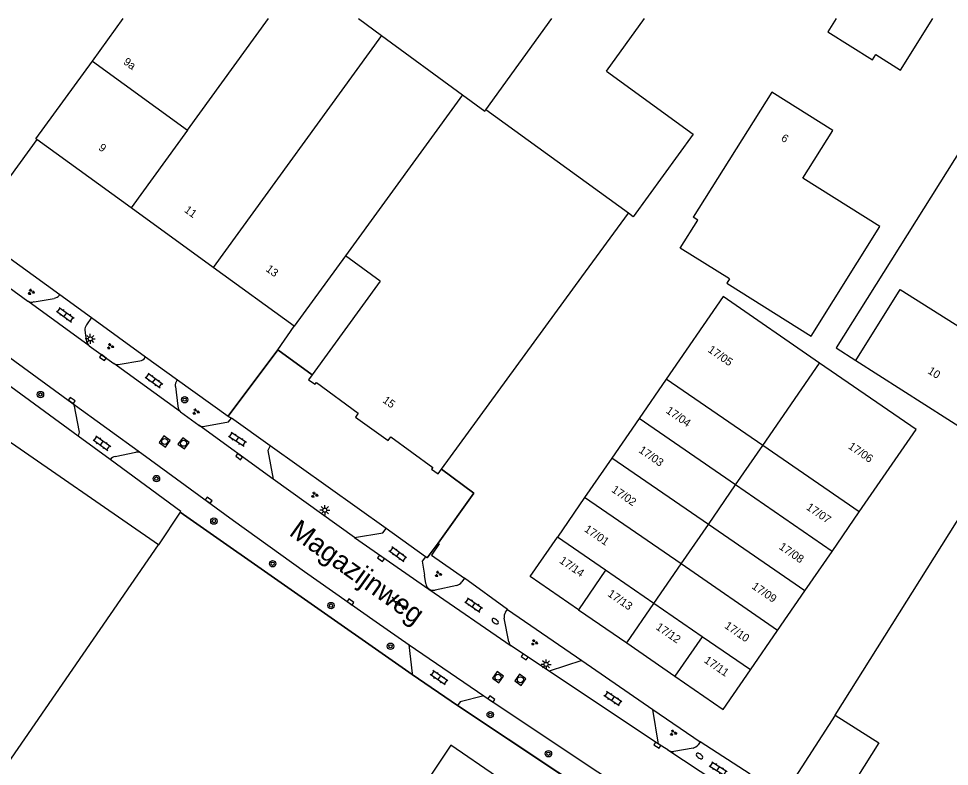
# Model space of a CAD drawing. Extents: x 136000 to 141000, y 400494 to 402006.
# Drawn here: x 139422.5 to 139538.8, y 401906.5 to 402000 of the extents above; entities that cross this region are included whole.
import ezdxf

# ---------------------------------------------------------------- set-up
doc = ezdxf.new("R2010")
doc.units = 0
for name, color, linetype in [('gg-afsc-hekwerk', 7, 'Continuous'), ('gg-afsc-muur', 7, 'Continuous'), ('gg-anno-huisnummerreeks BGT', 7, 'Continuous'), ('gg-anno-openbare ruimte label', 7, 'Continuous'), ('gg-bbg-gedigitaliseerde bebouwing', 7, 'Continuous'), ('gg-bbg-hoofdgebouw', 7, 'Continuous'), ('gg-bbg-tussenscheiding', 7, 'Continuous'), ('gg-knt-verharding', 7, 'Continuous'), ('gt-grn-groengrens', 7, 'Continuous'), ('gt-grn-weggrens', 7, 'Continuous'), ('gt-symb-boom', 7, 'Continuous'), ('gt-symb-brandkraan', 7, 'Continuous'), ('gt-symb-gesloten verharding', 7, 'Continuous'), ('gt-symb-groenvak', 7, 'Continuous'), ('gt-symb-klinker verharding', 7, 'Continuous'), ('gt-symb-kolk', 7, 'Continuous'), ('gt-symb-lichtmast', 7, 'Continuous'), ('gt-symb-rioolschacht', 7, 'Continuous')]:
    doc.layers.add(name, color=color, linetype=linetype)

# ---------------------------------------------------------------- blocks, each defined once
blk = doc.blocks.new('gt0-GRVAK')
at = {"layer": 'gt-symb-groenvak'}
for p, q in [((-0.11, 0.19), (-0.23, 0.24)), ((-0.18, 0.15), (0.09, 0.15)), ((-0.09, 0.21), (-0.16, 0.32)), ((-0.05, 0.21), (-0.05, 0.39)), ((0, 0.21), (0.06, 0.32)), ((0.02, 0.19), (0.13, 0.24)), ((0.26, -0.05), (0.2, 0.06)), ((0.3, -0.05), (0.3, 0.13)), ((0.35, -0.05), (0.41, 0.06)), ((-0.24, -0.23), (-0.36, -0.18)), ((-0.32, -0.26), (-0.05, -0.26)), ((-0.23, -0.21), (-0.29, -0.09)), ((-0.18, -0.2), (-0.18, -0.02)), ((-0.14, -0.21), (-0.07, -0.09)), ((-0.12, -0.23), (0, -0.18)), ((0.24, -0.07), (0.12, -0.02)), ((0.17, -0.11), (0.44, -0.11)), ((0.37, -0.07), (0.49, -0.02))]:
    blk.add_line(p, q, dxfattribs=at)
blk = doc.blocks.new('gt0-KL1')
at = {"layer": 'gt-symb-klinker verharding'}
for p, q in [((-1.15, 0.3), (1.15, 0.3)), ((-1, -0.3), (-1, 0.3)), ((-0.5, 0.3), (-0.5, 0.45)), ((0, -0.3), (0, 0.3)), ((0.5, 0.3), (0.5, 0.45)), ((1, -0.3), (1, 0.3)), ((-1.15, -0.3), (1.15, -0.3)), ((-0.5, -0.45), (-0.5, -0.3)), ((0.5, -0.45), (0.5, -0.3))]:
    blk.add_line(p, q, dxfattribs=at)
blk = doc.blocks.new('gt0-KOLK')
at = {"layer": 'gt-symb-kolk'}
blk.add_lwpolyline([(0, 0), (0.38, 0), (0.38, 0.4), (-0.38, 0.4), (-0.38, 0), (0, 0)], dxfattribs=at)
blk = doc.blocks.new('gt0-LMAST')
at = {"layer": 'gt-symb-lichtmast'}
for p, q in [((-0.18, 0.17), (-0.45, 0.44)), ((-0.01, 0.25), (-0.01, 0.62)), ((0.17, 0.17), (0.44, 0.44)), ((-0.26, 0), (-0.63, 0)), ((-0.18, -0.18), (-0.45, -0.45)), ((-0.01, -0.25), (-0.01, -0.63)), ((0.44, -0.45), (0.17, -0.18)), ((0.24, 0), (0.62, 0))]:
    blk.add_line(p, q, dxfattribs=at)
blk.add_circle((-0.01, 0), 0.25, dxfattribs=at)
blk = doc.blocks.new('gt0-RS')
at = {"layer": 'gt-symb-rioolschacht'}
blk.add_lwpolyline([(-0.5, -0.5), (0.5, -0.5), (0.5, 0.5), (-0.5, 0.5)], close=True, dxfattribs=at)
blk.add_circle((0, 0), 0.375, dxfattribs=at)
blk = doc.blocks.new('gt0-BOOM')
at = {"layer": 'gt-symb-boom'}
for radius in [0.4, 0.2]:
    blk.add_circle((0, 0), radius, dxfattribs=at)
blk = doc.blocks.new('gt0-BR')
at = {"layer": 'gt-symb-brandkraan'}
for centre, radius, start, end in [((-0.24, 0), 0.206, 107.5669, 252.4331), ((0.6, -2.66), 3, 106.892, 107.5669), ((0, -0.69), 0.938, 73.108, 106.892), ((-0.6, -2.66), 3, 72.4331, 73.108), ((0.24, 0), 0.206, 287.567, 72.4331), ((0.6, 2.66), 3, 252.4331, 253.108), ((0, 0.69), 0.938, 253.108, 286.8921), ((-0.6, 2.66), 3, 286.8921, 287.567)]:
    blk.add_arc(centre, radius, start, end, dxfattribs=at)
blk = doc.blocks.new('gt0-GESVH1')
at = {"layer": 'gt-symb-gesloten verharding'}
for p, q in [((-0.99, -0.26), (0.01, 0.24)), ((0.01, -0.26), (-0.99, 0.24)), ((0.01, 0.24), (1.01, -0.26)), ((1.01, 0.24), (0.01, -0.26))]:
    blk.add_line(p, q, dxfattribs=at)

msp = doc.modelspace()

# ---------------------------------------------------------------- linework, layer by layer
at = {"layer": 'gg-afsc-hekwerk'}
for p, q in [((139454.86, 401958.58), (139456.89, 401961.54)), ((139448.64, 401950.3), (139454.86, 401958.58)), ((139454.86, 401958.58), (139459.15, 401955.47)), ((139433.91, 401944.85), (139429.9, 401947.78)), ((139479.36, 401940.66), (139475.3, 401943.66)), ((139474.88, 401934.42), (139479.36, 401940.66)), ((139442.66, 401938.27), (139439.95, 401934.21)), ((139442.66, 401938.27), (139471.64, 401918)), ((139473.53, 401932.55), (139474.88, 401934.42)), ((139471.64, 401918), (139477.3, 401914.11)), ((139477.3, 401914.11), (139502.38, 401897.44))]:
    msp.add_line(p, q, dxfattribs=at)
for points in [[(139429.9, 401947.78), (139407.57, 401964.14), (139405.65, 401964.93), (139402.88, 401964.9), (139400.35, 401963.74), (139398.41, 401961.53), (139393.18, 401953.93)], [(139442.66, 401938.27), (139442.74, 401938.38), (139433.91, 401944.85)]]:
    msp.add_lwpolyline(points, dxfattribs=at)
at = {"layer": 'gg-afsc-muur'}
for points in [[(139424.72, 401984.88), (139416.57, 401973.66), (139399.43, 401986.09)], [(139459.15, 401955.47), (139454.86, 401958.58), (139448.64, 401950.3)], [(139475.3, 401943.66), (139479.36, 401940.66), (139474.88, 401934.42), (139473.53, 401932.55)], [(139499.32, 401893.46), (139499.49, 401893.34), (139502.38, 401897.44), (139477.3, 401914.11), (139471.64, 401918), (139442.66, 401938.27), (139439.95, 401934.21)], [(139524.49, 401912.9), (139519.52, 401905.16), (139518, 401902.79), (139523.34, 401899.46), (139536.58, 401891.24), (139542.14, 401893.24), (139544.97, 401894.36), (139547.17, 401895.47), (139549.15, 401896.9), (139551.06, 401898.63), (139551.58, 401899.21), (139551.73, 401899.37), (139552.13, 401899.98), (139553.27, 401901.68), (139556.6, 401906.92), (139563.28, 401917.46), (139566.32, 401922.25), (139571.01, 401929.64), (139566.58, 401932.29)]]:
    msp.add_lwpolyline(points, dxfattribs=at)
at = {"layer": 'gg-bbg-gedigitaliseerde bebouwing'}
for p, q in [((139547.68, 401995.57), (139524.62, 401958.81)), ((139524.62, 401958.81), (139527.08, 401957.24)), ((139527.08, 401957.24), (139542.58, 401947.35))]:
    msp.add_line(p, q, dxfattribs=at)
for points in [[(139524.61, 402000), (139523.59, 401998.36), (139529.17, 401994.85), (139529.58, 401995.5)], [(139529.58, 401995.5), (139532.67, 401993.56), (139536.72, 402000)], [(139520.47, 401980.03), (139524.21, 401985.99), (139516.58, 401990.8), (139506.77, 401975.16)], [(139477.93, 401990.46), (139480.72, 401988.42), (139480.84, 401988.58)], [(139511.3, 401967.44), (139510.97, 401966.9), (139521.49, 401960.3), (139530.09, 401973.99), (139520.47, 401980.03)], [(139511.3, 401967.44), (139505.15, 401971.3), (139507.35, 401974.79), (139506.77, 401975.16)]]:
    msp.add_lwpolyline(points, dxfattribs=at)
at = {"layer": 'gg-bbg-hoofdgebouw'}
for p, q in [((139431.67, 401994.69), (139435.52, 402000)), ((139464.92, 402000), (139467.82, 401997.87)), ((139480.84, 401988.58), (139489.1, 402000)), ((139495.91, 401993.41), (139500.69, 402000)), ((139467.82, 401997.87), (139477.93, 401990.46)), ((139436.5, 401976.33), (139424.72, 401984.88)), ((139446.78, 401968.87), (139436.5, 401976.33)), ((139492.86, 401967.72), (139498.66, 401975.66)), ((139463.29, 401970.33), (139456.89, 401961.54)), ((139467.65, 401967.16), (139463.29, 401970.33)), ((139456.89, 401961.54), (139446.78, 401968.87)), ((139475.3, 401943.66), (139492.86, 401967.72)), ((139467.65, 401967.16), (139459.15, 401955.47)), ((139439.95, 401934.21), (139404.13, 401958.92)), ((139503.4, 401954.93), (139500, 401949.99)), ((139500, 401949.99), (139496.6, 401945.05)), ((139496.6, 401945.05), (139493.19, 401940.11)), ((139493.19, 401940.11), (139489.79, 401935.16)), ((139524.12, 401933.38), (139527.52, 401938.32)), ((139413.01, 401895.14), (139439.95, 401934.21)), ((139520.72, 401928.43), (139524.12, 401933.38)), ((139517.31, 401923.49), (139520.72, 401928.43)), ((139492.42, 401926.07), (139498.45, 401921.92)), ((139513.91, 401918.55), (139517.31, 401923.49)), ((139498.45, 401921.92), (139504.48, 401917.76))]:
    msp.add_line(p, q, dxfattribs=at)
for points in [[(139424.72, 401984.88), (139424.61, 401984.96), (139431.67, 401994.69)], [(139495.91, 401993.41), (139506.74, 401985.54), (139499.25, 401975.23), (139498.66, 401975.66)], [(139522.56, 401956.93), (139510.5, 401965.23), (139503.4, 401954.93)], [(139527.52, 401938.32), (139534.62, 401948.62), (139522.56, 401956.93)], [(139459.15, 401955.47), (139458.69, 401954.83), (139459.5, 401954.27), (139459.67, 401954.51), (139464.9, 401950.65), (139464.56, 401950.16), (139468.62, 401947.23), (139468.98, 401947.72), (139474.23, 401943.88), (139474.05, 401943.64), (139474.87, 401943.06), (139475.3, 401943.66)], [(139524.49, 401912.9), (139543.13, 401942.53), (139558.79, 401932.68), (139554.24, 401925.44), (139546.52, 401913.19), (139550.88, 401910.49)], [(139492.42, 401926.07), (139486.39, 401930.22), (139489.79, 401935.16)], [(139504.48, 401917.76), (139510.51, 401913.61), (139513.91, 401918.55)], [(139524.49, 401912.9), (139529.98, 401909.45), (139527.23, 401905.04)], [(139499.32, 401893.46), (139476.49, 401909.15), (139453.77, 401875.07), (139461.73, 401869.6)]]:
    msp.add_lwpolyline(points, dxfattribs=at)
at = {"layer": 'gg-bbg-tussenscheiding'}
for p, q in [((139443.56, 401986.06), (139453.67, 402000)), ((139467.82, 401997.87), (139446.78, 401968.87)), ((139431.67, 401994.69), (139443.56, 401986.06)), ((139477.93, 401990.46), (139463.29, 401970.33)), ((139498.66, 401975.66), (139480.84, 401988.58)), ((139443.56, 401986.06), (139436.5, 401976.33)), ((139515.46, 401946.62), (139522.56, 401956.93)), ((139515.46, 401946.62), (139503.4, 401954.93)), ((139512.06, 401941.68), (139500, 401949.99)), ((139512.06, 401941.68), (139515.46, 401946.62)), ((139527.52, 401938.32), (139515.46, 401946.62)), ((139508.66, 401936.74), (139496.6, 401945.05)), ((139508.66, 401936.74), (139512.06, 401941.68)), ((139524.12, 401933.38), (139512.06, 401941.68)), ((139505.25, 401931.8), (139493.19, 401940.11)), ((139505.25, 401931.8), (139508.66, 401936.74)), ((139520.72, 401928.43), (139508.66, 401936.74)), ((139495.82, 401931.01), (139489.79, 401935.16)), ((139501.85, 401926.86), (139505.25, 401931.8)), ((139517.31, 401923.49), (139505.25, 401931.8)), ((139495.82, 401931.01), (139492.42, 401926.07)), ((139501.85, 401926.86), (139495.82, 401931.01)), ((139498.45, 401921.92), (139501.85, 401926.86)), ((139507.88, 401922.7), (139501.85, 401926.86)), ((139507.88, 401922.7), (139504.48, 401917.76)), ((139513.91, 401918.55), (139507.88, 401922.7))]:
    msp.add_line(p, q, dxfattribs=at)
msp.add_lwpolyline([(139527.08, 401957.24), (139532.64, 401966.11), (139544.14, 401958.88)], dxfattribs=at)
at = {"layer": 'gg-knt-verharding'}
for p, q in [((139420.94, 401970.34), (139427.59, 401965.49)), ((139421.29, 401966.37), (139423.61, 401964.68)), ((139409.93, 401965.95), (139429.11, 401951.97)), ((139427.54, 401965.41), (139427.59, 401965.49)), ((139427.59, 401965.49), (139431.57, 401962.61)), ((139431.28, 401959.1), (139423.61, 401964.68)), ((139424.41, 401964.6), (139426.89, 401965.02)), ((139431.57, 401962.61), (139430.93, 401961.72)), ((139431.57, 401962.61), (139438.33, 401957.7)), ((139430.71, 401961.04), (139430.91, 401959.8)), ((139431.28, 401959.1), (139434.34, 401956.87)), ((139435.16, 401956.78), (139437.62, 401957.21)), ((139438.27, 401957.62), (139438.33, 401957.7)), ((139438.33, 401957.7), (139442.29, 401954.82)), ((139442.67, 401950.81), (139434.34, 401956.87)), ((139442.29, 401954.82), (139442.23, 401954.74)), ((139442.29, 401954.82), (139448.64, 401950.3)), ((139442.04, 401954.01), (139442.34, 401951.52)), ((139429.11, 401951.97), (139437.84, 401945.62)), ((139442.67, 401950.81), (139444.97, 401949.14)), ((139448.64, 401950.3), (139449.04, 401950.02)), ((139453.88, 401946.57), (139449.04, 401950.02)), ((139454.25, 401942.4), (139444.97, 401949.14)), ((139468.38, 401936.22), (139453.88, 401946.57)), ((139434.52, 401945.26), (139437.09, 401945.78)), ((139464.43, 401935.11), (139454.25, 401942.4)), ((139473.3, 401932.71), (139468.38, 401936.22)), ((139464.43, 401935.11), (139473.74, 401928.67)), ((139473.53, 401932.55), (139473.3, 401932.71)), ((139473.34, 401929.34), (139473.17, 401930.4)), ((139477.21, 401929.13), (139474.51, 401928.54)), ((139478.16, 401930.03), (139477.83, 401929.57)), ((139473.74, 401928.67), (139484.01, 401921.57)), ((139483.3, 401925.76), (139483.55, 401926.12)), ((139483.55, 401926.12), (139492.83, 401919.73)), ((139483.72, 401922.07), (139483.14, 401925.02)), ((139471.27, 401921.69), (139480.58, 401915.32)), ((139492.83, 401919.73), (139488.75, 401918.38)), ((139492.83, 401919.73), (139501.73, 401913.61)), ((139502.44, 401909.27), (139488.75, 401918.38)), ((139501.73, 401913.61), (139507.62, 401909.55)), ((139502.44, 401909.27), (139501.73, 401913.61)), ((139503.6, 401908.54), (139502.44, 401909.27)), ((139507.62, 401909.55), (139507.38, 401909.2)), ((139506.75, 401908.78), (139504.35, 401908.37))]:
    msp.add_line(p, q, dxfattribs=at)
for points in [[(139430.04, 401948.48), (139429.44, 401951.54), (139429.31, 401951.78), (139429.11, 401951.97)], [(139445.73, 401949.02), (139448.67, 401949.56), (139449.04, 401950.02)], [(139453.88, 401946.57), (139453.59, 401946.01), (139454.25, 401942.4)], [(139437.84, 401945.62), (139449.32, 401937.25), (139458.19, 401930.87), (139467.12, 401924.57), (139471.27, 401921.69)], [(139464.43, 401935.11), (139467.99, 401935.68), (139468.38, 401936.22)], [(139475.03, 401934.31), (139474.04, 401932.9), (139478.16, 401930.03)], [(139473.3, 401932.71), (139472.9, 401932.14), (139473.17, 401930.4)], [(139471.64, 401918), (139471.68, 401918.1), (139471.27, 401921.69)], [(139488.75, 401918.38), (139485.81, 401920.34), (139484.01, 401921.57)], [(139480.58, 401915.32), (139477.62, 401914.58), (139477.3, 401914.11)], [(139480.58, 401915.32), (139493.89, 401906.42), (139512.01, 401894.59)], [(139503.6, 401908.54), (139509.59, 401904.62), (139511.74, 401903.26), (139513.1, 401902.43), (139514.43, 401901.56)]]:
    msp.add_lwpolyline(points, dxfattribs=at)
for centre, radius, start, end in [((139426.76, 401966), 0.981, 277.721, 323.0102), ((139424.1, 401965.55), 0.994, 240.4838, 287.8809), ((139431.87, 401961.05), 1.15, 144.8528, 180.8708), ((139432.01, 401959.94), 1.11, 187.0922, 229.0697), ((139437.5, 401958.11), 0.91, 277.2223, 327.5269), ((139434.87, 401957.94), 1.19, 243.73, 283.9296), ((139443.1, 401954.12), 1.07, 144.9239, 185.7375), ((139443.41, 401951.59), 1.07, 183.6549, 226.5292), ((139445.49, 401949.94), 0.956, 237.0879, 284.7198), ((139429.01, 401948.31), 1.04, 329.1984, 9.3754), ((139437.28, 401944.83), 0.968, 54.8514, 101.5328), ((139434.74, 401944.27), 1.01, 102.7638, 145.3105), ((139474.31, 401929.47), 0.979, 187.9786, 234.7828), ((139477.01, 401930.06), 0.954, 281.9383, 329.2241), ((139474.28, 401929.54), 1.02, 238.0749, 282.7326), ((139484.15, 401925.19), 1.03, 146.3953, 189.4998), ((139484.62, 401922.25), 0.919, 191.836, 227.9531), ((139504.22, 401909.51), 1.15, 237.8087, 276.4831), ((139506.57, 401909.73), 0.967, 280.6506, 327.1047)]:
    msp.add_arc(centre, radius, start, end, dxfattribs=at)
at = {"layer": 'gt-grn-groengrens'}
msp.add_line((139475.03, 401934.31), (139474.88, 401934.42), dxfattribs=at)
at = {"layer": 'gt-grn-weggrens'}
for p, q in [((139483.55, 401926.12), (139478.16, 401930.03)), ((139513.89, 401905.52), (139507.62, 401909.55))]:
    msp.add_line(p, q, dxfattribs=at)

# ---------------------------------------------------------------- block references
at = {"layer": 'gt-symb-boom'}
for p in [(139425.18, 401952.99), (139443.21, 401952.34), (139439.68, 401942.48), (139446.86, 401937.16), (139454.2, 401931.83), (139461.5, 401926.6), (139468.93, 401921.51), (139481.4, 401912.96), (139488.67, 401908.07)]:
    msp.add_blockref('gt0-BOOM', p, dxfattribs=at)
at = {"layer": 'gt-symb-brandkraan'}
for p, rotation in [((139482.02, 401924.63), 145.05490123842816), ((139507.55, 401907.79), -36.86989764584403)]:
    msp.add_blockref('gt0-BR', p, dxfattribs=dict(at, rotation=rotation))
at = {"layer": 'gt-symb-gesloten verharding', "rotation": -35.024873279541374}
msp.add_blockref('gt0-GESVH1', (139469.87, 401926.87), dxfattribs=at)
at = {"layer": 'gt-symb-groenvak'}
for p in [(139424.01, 401965.82), (139433.91, 401959.01), (139444.6, 401950.85), (139459.43, 401940.44), (139474.89, 401930.54), (139486.9, 401921.98), (139504.26, 401910.69)]:
    msp.add_blockref('gt0-GRVAK', p, dxfattribs=at)
at = {"layer": 'gt-symb-klinker verharding'}
for p, rotation in [((139428.29, 401962.97), -36.010525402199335), ((139439.38, 401954.73), -36.010525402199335), ((139432.86, 401946.91), -36.010525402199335), ((139449.82, 401947.4), -32.75243944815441), ((139469.84, 401933.01), 143.04987226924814), ((139479.33, 401926.68), -34.6915288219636), ((139474.99, 401917.58), 145.34106377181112), ((139496.71, 401914.97), 146.21457204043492), ((139509.89, 401906.2), -32.418449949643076)]:
    msp.add_blockref('gt0-KL1', p, dxfattribs=dict(at, rotation=rotation))
at = {"layer": 'gt-symb-kolk'}
for p, rotation in [((139432.87, 401957.45), -35.80410590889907), ((139428.99, 401952.09), -35.80410590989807), ((139449.89, 401945.06), -35.80410590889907), ((139446.08, 401939.61), -35.80410590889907), ((139467.63, 401932.34), -35.151539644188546), ((139463.82, 401926.89), -35.151539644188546), ((139485.81, 401920.34), 146.34172813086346), ((139481.43, 401914.75), -34.071609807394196), ((139502.38, 401909.31), 147.7396467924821)]:
    msp.add_blockref('gt0-KOLK', p, dxfattribs=dict(at, rotation=rotation))
at = {"layer": 'gt-symb-lichtmast'}
for p in [(139431.42, 401959.95), (139460.73, 401938.53), (139488.38, 401919.25)]:
    msp.add_blockref('gt0-LMAST', p, dxfattribs=at)
at = {"layer": 'gt-symb-rioolschacht'}
for p, rotation in [((139440.71, 401947.12), -35.88411316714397), ((139443.07, 401946.89), -35.88411316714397), ((139482.37, 401917.64), -35.51769786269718), ((139485.16, 401917.32), -125.51769786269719)]:
    msp.add_blockref('gt0-RS', p, dxfattribs=dict(at, rotation=rotation))

# ---------------------------------------------------------------- texts
at = {"layer": 'gg-anno-huisnummerreeks BGT'}
for s, rotation, p in [('9a', 324, (139435.45, 401994.41)), ('6', 327.8, (139517.65, 401984.81)), ('9', 324, (139432.35, 401983.67)), ('11', 324, (139443.07, 401975.89)), ('13', 324, (139453.26, 401968.5)), ('17/05', 325.4, (139508.52, 401958.39)), ('10', 327.5, (139535.99, 401955.71)), ('15', 324.2, (139467.86, 401952.09)), ('17/04', 325.4, (139503.27, 401950.77)), ('17/03', 325.4, (139499.87, 401945.83)), ('17/06', 325.4, (139526.05, 401946.32)), ('17/02', 325.4, (139496.47, 401940.89)), ('17/07', 325.4, (139520.8, 401938.7)), ('17/01', 325.4, (139493.06, 401935.95)), ('17/08', 325.4, (139517.4, 401933.75)), ('17/14', 325.4, (139489.95, 401932.02)), ('17/09', 325.4, (139514, 401928.81)), ('17/13', 325.4, (139495.98, 401927.87)), ('17/10', 325.4, (139510.59, 401923.87)), ('17/12', 325.4, (139502.01, 401923.71)), ('17/11', 325.4, (139508.04, 401919.56))]:
    msp.add_text(s, height=1, rotation=rotation, dxfattribs=at).set_placement(p)
at = {"layer": 'gg-anno-openbare ruimte label'}
msp.add_text('Magazijnweg', height=2.5, rotation=324.4, dxfattribs=at).set_placement((139456.13, 401935.49))

doc.saveas('drawing.dxf')
